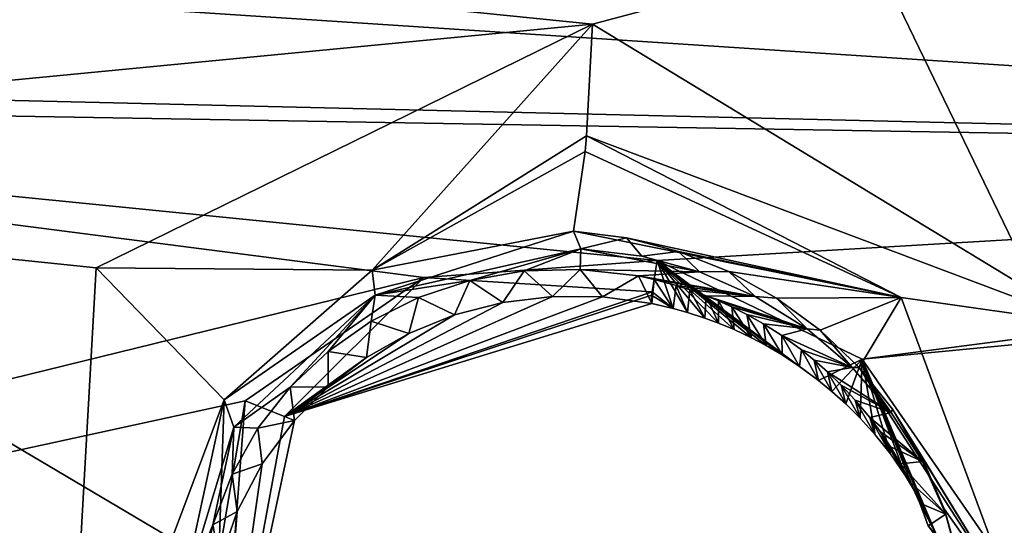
# Model space of a CAD drawing. Header units: millimetres. Extents: x -147 to 294, y -82 to 275.
# Tile 426 of 609: x 195.02 to 200.46, y 222.74 to 225.53. Entities that reach past the tile are written whole.
import ezdxf

# ---------------------------------------------------------------- set-up
doc = ezdxf.new("R2010")
doc.units = ezdxf.units.MM
doc.header["$LTSCALE"] = 67.506716
for name, color, linetype in [('1606', 7, 'CONTINUOUS'), ('2223', 7, 'CONTINUOUS'), ('2540', 7, 'CONTINUOUS'), ('2541', 7, 'CONTINUOUS'), ('2542', 7, 'CONTINUOUS'), ('2543', 7, 'CONTINUOUS'), ('2544', 7, 'CONTINUOUS'), ('2545', 7, 'CONTINUOUS'), ('2546', 7, 'CONTINUOUS'), ('2547', 7, 'CONTINUOUS'), ('2548', 7, 'CONTINUOUS'), ('557', 7, 'CONTINUOUS'), ('841', 7, 'CONTINUOUS')]:
    doc.layers.add(name, color=color, linetype=linetype)

msp = doc.modelspace()

# ---------------------------------------------------------------- linework, layer by layer
at = {"layer": '1606', "linetype": 'CONTINUOUS'}
for points in [[(192.785, 226.0554, -9.7138), (205.9029, 227.5586, -8.45), (198.1838, 225.5066, -9.2913), (192.785, 226.0554, -9.7138)], [(198.1838, 225.5066, -9.2913), (205.9029, 227.5586, -8.45), (200.9051, 223.8543, -9.3762), (198.1838, 225.5066, -9.2913)], [(190.0397, 224.723, -10.2784), (192.785, 226.0554, -9.7138), (198.1838, 225.5066, -9.2913), (190.0397, 224.723, -10.2784)], [(190.0397, 224.723, -10.2784), (198.1838, 225.5066, -9.2913), (195.4455, 224.1642, -9.7825), (190.0397, 224.723, -10.2784)], [(188.8277, 220.6561, -11.2249), (188.4044, 225.2498, -10.3883), (195.2733, 221.0993, -10.3831), (188.8277, 220.6561, -11.2249)], [(188.4044, 225.2498, -10.3883), (190.0397, 224.723, -10.2784), (195.2733, 221.0993, -10.3831), (188.4044, 225.2498, -10.3883)], [(195.2733, 221.0993, -10.3831), (190.0397, 224.723, -10.2784), (195.4455, 224.1642, -9.7825), (195.2733, 221.0993, -10.3831)]]:
    msp.add_3dface(points, dxfattribs=at)
at = {"layer": '2223', "linetype": 'CONTINUOUS'}
for points in [[(190.958, 225.1816, -7.7273), (208.2003, 224.7735, -6.4887), (191.9168, 225.8419, -7.4975), (190.958, 225.1816, -7.7273)], [(208.2003, 224.7735, -6.4887), (207.2236, 225.5577, -6.3918), (191.9168, 225.8419, -7.4975), (208.2003, 224.7735, -6.4887)], [(189.6346, 225.0918, -7.9032), (208.2003, 224.7735, -6.4887), (190.958, 225.1816, -7.7273), (189.6346, 225.0918, -7.9032)], [(189.6346, 225.0918, -7.9032), (180.2989, 219.9516, -10.2986), (197.2541, 224.1102, -7.2763), (189.6346, 225.0918, -7.9032)], [(208.2003, 224.7735, -6.4887), (189.6346, 225.0918, -7.9032), (198.5416, 224.2032, -7.1503), (208.2003, 224.7735, -6.4887)], [(198.5416, 224.2032, -7.1503), (189.6346, 225.0918, -7.9032), (197.2541, 224.1102, -7.2763), (198.5416, 224.2032, -7.1503)], [(208.2003, 224.7735, -6.4887), (198.5416, 224.2032, -7.1503), (199.6712, 223.6591, -7.1593), (208.2003, 224.7735, -6.4887)], [(209.1602, 224.5696, -6.4925), (208.2003, 224.7735, -6.4887), (199.6712, 223.6591, -7.1593), (209.1602, 224.5696, -6.4925)], [(200.3815, 222.6346, -7.2936), (209.1602, 224.5696, -6.4925), (199.6712, 223.6591, -7.1593), (200.3815, 222.6346, -7.2936)], [(199.9422, 220.3936, -7.7526), (209.1602, 224.5696, -6.4925), (200.3815, 222.6346, -7.2936), (199.9422, 220.3936, -7.7526)], [(209.1602, 224.5696, -6.4925), (199.9422, 220.3936, -7.7526), (206.4479, 218.7756, -7.6699), (209.1602, 224.5696, -6.4925)], [(197.2541, 224.1102, -7.2763), (180.2989, 219.9516, -10.2986), (196.2674, 223.4307, -7.4902), (197.2541, 224.1102, -7.2763)], [(196.2674, 223.4307, -7.4902), (180.2989, 219.9516, -10.2986), (195.8878, 221.1805, -7.9522), (196.2674, 223.4307, -7.4902)]]:
    msp.add_3dface(points, dxfattribs=at)
at = {"layer": '2540', "linetype": 'CONTINUOUS'}
for points in [[(198.6298, 223.9397, -7.4943), (198.5416, 224.2032, -7.1503), (198.5128, 224.0312, -7.2534), (198.6298, 223.9397, -7.4943)], [(199.6712, 223.6591, -7.1593), (198.5416, 224.2032, -7.1503), (199.4309, 223.5429, -7.4787), (199.6712, 223.6591, -7.1593)], [(199.4309, 223.5429, -7.4787), (198.5416, 224.2032, -7.1503), (199.3268, 223.6199, -7.476), (199.4309, 223.5429, -7.4787)], [(199.3268, 223.6199, -7.476), (198.5416, 224.2032, -7.1503), (199.2307, 223.6831, -7.475), (199.3268, 223.6199, -7.476)], [(199.2307, 223.6831, -7.475), (198.5416, 224.2032, -7.1503), (199.1424, 223.7349, -7.4753), (199.2307, 223.6831, -7.475)], [(199.1424, 223.7349, -7.4753), (198.5416, 224.2032, -7.1503), (199.0616, 223.7776, -7.4764), (199.1424, 223.7349, -7.4753)], [(199.0616, 223.7776, -7.4764), (198.5416, 224.2032, -7.1503), (198.9649, 223.8232, -7.4787), (199.0616, 223.7776, -7.4764)], [(198.9649, 223.8232, -7.4787), (198.5416, 224.2032, -7.1503), (198.8796, 223.8587, -7.4816), (198.9649, 223.8232, -7.4787)], [(198.8796, 223.8587, -7.4816), (198.5416, 224.2032, -7.1503), (198.8045, 223.8865, -7.4848), (198.8796, 223.8587, -7.4816)], [(198.8045, 223.8865, -7.4848), (198.5416, 224.2032, -7.1503), (198.7087, 223.9177, -7.4897), (198.8045, 223.8865, -7.4848)], [(198.7087, 223.9177, -7.4897), (198.5416, 224.2032, -7.1503), (198.6298, 223.9397, -7.4943), (198.7087, 223.9177, -7.4897)], [(198.5103, 224.0125, -7.2787), (198.6298, 223.9397, -7.4943), (198.5128, 224.0312, -7.2534), (198.5103, 224.0125, -7.2787)], [(198.5118, 223.9668, -7.5024), (198.6298, 223.9397, -7.4943), (198.5103, 224.0125, -7.2787), (198.5118, 223.9668, -7.5024)], [(199.5046, 223.4823, -7.4816), (199.6712, 223.6591, -7.1593), (199.4309, 223.5429, -7.4787), (199.5046, 223.4823, -7.4816)], [(199.5816, 223.4129, -7.4859), (199.6712, 223.6591, -7.1593), (199.5046, 223.4823, -7.4816), (199.5816, 223.4129, -7.4859)], [(199.6615, 223.3334, -7.4916), (199.6712, 223.6591, -7.1593), (199.5816, 223.4129, -7.4859), (199.6615, 223.3334, -7.4916)], [(199.7437, 223.2422, -7.4992), (199.6712, 223.6591, -7.1593), (199.6615, 223.3334, -7.4916), (199.7437, 223.2422, -7.4992)], [(200.3815, 222.6346, -7.2936), (199.6712, 223.6591, -7.1593), (200.0829, 222.6859, -7.5631), (200.3815, 222.6346, -7.2936)], [(200.0829, 222.6859, -7.5631), (199.6712, 223.6591, -7.1593), (200.0424, 222.7782, -7.5508), (200.0829, 222.6859, -7.5631)], [(200.0424, 222.7782, -7.5508), (199.6712, 223.6591, -7.1593), (199.9998, 222.8637, -7.5399), (200.0424, 222.7782, -7.5508)], [(199.9998, 222.8637, -7.5399), (199.6712, 223.6591, -7.1593), (199.9558, 222.9429, -7.5303), (199.9998, 222.8637, -7.5399)], [(199.9558, 222.9429, -7.5303), (199.6712, 223.6591, -7.1593), (199.9108, 223.0164, -7.5219), (199.9558, 222.9429, -7.5303)], [(199.9108, 223.0164, -7.5219), (199.6712, 223.6591, -7.1593), (199.8273, 223.1372, -7.5091), (199.9108, 223.0164, -7.5219)], [(199.8273, 223.1372, -7.5091), (199.6712, 223.6591, -7.1593), (199.7437, 223.2422, -7.4992), (199.8273, 223.1372, -7.5091)]]:
    msp.add_3dface(points, dxfattribs=at)
at = {"layer": '2541', "linetype": 'CONTINUOUS'}
for points in [[(198.5416, 224.2032, -7.1503), (197.2541, 224.1102, -7.2763), (198.5128, 224.0312, -7.2534), (198.5416, 224.2032, -7.1503)], [(197.2541, 224.1102, -7.2763), (196.2674, 223.4307, -7.4902), (196.4846, 223.3433, -7.5917), (197.2541, 224.1102, -7.2763)], [(198.5128, 224.0312, -7.2534), (197.2541, 224.1102, -7.2763), (196.4846, 223.3433, -7.5917), (198.5128, 224.0312, -7.2534)], [(198.5103, 224.0125, -7.2787), (198.5128, 224.0312, -7.2534), (196.4846, 223.3433, -7.5917), (198.5103, 224.0125, -7.2787)], [(198.5118, 223.9668, -7.5024), (198.5103, 224.0125, -7.2787), (196.4846, 223.3433, -7.5917), (198.5118, 223.9668, -7.5024)], [(198.2386, 224.0038, -7.5258), (196.4846, 223.3433, -7.5917), (197.9628, 224.0057, -7.5559), (198.2386, 224.0038, -7.5258)], [(197.9628, 224.0057, -7.5559), (196.4846, 223.3433, -7.5917), (197.6892, 223.9724, -7.5924), (197.9628, 224.0057, -7.5559)], [(198.5118, 223.9668, -7.5024), (196.4846, 223.3433, -7.5917), (198.2386, 224.0038, -7.5258), (198.5118, 223.9668, -7.5024)], [(197.6892, 223.9724, -7.5924), (196.4846, 223.3433, -7.5917), (197.4227, 223.9035, -7.6348), (197.6892, 223.9724, -7.5924)], [(197.4227, 223.9035, -7.6348), (196.4846, 223.3433, -7.5917), (197.1713, 223.8015, -7.6817), (197.4227, 223.9035, -7.6348)], [(197.1713, 223.8015, -7.6817), (196.4846, 223.3433, -7.5917), (196.9376, 223.6684, -7.7324), (197.1713, 223.8015, -7.6817)], [(196.9376, 223.6684, -7.7324), (196.4846, 223.3433, -7.5917), (196.726, 223.5069, -7.786), (196.9376, 223.6684, -7.7324)], [(196.726, 223.5069, -7.786), (196.4846, 223.3433, -7.5917), (196.5406, 223.321, -7.8412), (196.726, 223.5069, -7.786)], [(196.2674, 223.4307, -7.4902), (195.8878, 221.1805, -7.9522), (196.1051, 221.2812, -8.0153), (196.2674, 223.4307, -7.4902)], [(196.4846, 223.3433, -7.5917), (196.2674, 223.4307, -7.4902), (196.1051, 221.2812, -8.0153), (196.4846, 223.3433, -7.5917)], [(196.4846, 223.3433, -7.5917), (196.1051, 221.2812, -8.0153), (196.5406, 223.321, -7.8412), (196.4846, 223.3433, -7.5917)], [(196.5406, 223.321, -7.8412), (196.1051, 221.2812, -8.0153), (196.3625, 223.0817, -7.9055), (196.5406, 223.321, -7.8412)], [(196.3625, 223.0817, -7.9055), (196.1051, 221.2812, -8.0153), (196.2243, 222.82, -7.9694), (196.3625, 223.0817, -7.9055)], [(196.2243, 222.82, -7.9694), (196.1051, 221.2812, -8.0153), (196.1286, 222.5414, -8.0317), (196.2243, 222.82, -7.9694)]]:
    msp.add_3dface(points, dxfattribs=at)
at = {"layer": '2542', "linetype": 'CONTINUOUS'}
for points in [[(197.8073, 224.147, -8.2416), (197.6892, 223.9724, -7.5924), (197.5082, 224.094, -8.2772), (197.8073, 224.147, -8.2416)], [(197.9628, 224.0057, -7.5559), (197.6892, 223.9724, -7.5924), (197.8073, 224.147, -8.2416), (197.9628, 224.0057, -7.5559)], [(198.1161, 224.1547, -8.214), (197.9628, 224.0057, -7.5559), (197.8073, 224.147, -8.2416), (198.1161, 224.1547, -8.214)], [(198.2386, 224.0038, -7.5258), (197.9628, 224.0057, -7.5559), (198.1161, 224.1547, -8.214), (198.2386, 224.0038, -7.5258)], [(198.437, 224.1186, -8.1937), (198.2386, 224.0038, -7.5258), (198.1161, 224.1547, -8.214), (198.437, 224.1186, -8.1937)], [(198.5118, 223.9668, -7.5024), (198.2386, 224.0038, -7.5258), (198.437, 224.1186, -8.1937), (198.5118, 223.9668, -7.5024)], [(197.5082, 224.094, -8.2772), (197.4227, 223.9035, -7.6348), (197.2239, 223.9994, -8.3194), (197.5082, 224.094, -8.2772)], [(197.6892, 223.9724, -7.5924), (197.4227, 223.9035, -7.6348), (197.5082, 224.094, -8.2772), (197.6892, 223.9724, -7.5924)], [(197.2239, 223.9994, -8.3194), (197.1713, 223.8015, -7.6817), (196.9629, 223.8686, -8.3667), (197.2239, 223.9994, -8.3194)], [(197.4227, 223.9035, -7.6348), (197.1713, 223.8015, -7.6817), (197.2239, 223.9994, -8.3194), (197.4227, 223.9035, -7.6348)], [(196.9629, 223.8686, -8.3667), (196.9376, 223.6684, -7.7324), (196.7252, 223.7022, -8.4189), (196.9629, 223.8686, -8.3667)], [(197.1713, 223.8015, -7.6817), (196.9376, 223.6684, -7.7324), (196.9629, 223.8686, -8.3667), (197.1713, 223.8015, -7.6817)], [(196.7252, 223.7022, -8.4189), (196.726, 223.5069, -7.786), (196.517, 223.506, -8.4742), (196.7252, 223.7022, -8.4189)], [(196.9376, 223.6684, -7.7324), (196.726, 223.5069, -7.786), (196.7252, 223.7022, -8.4189), (196.9376, 223.6684, -7.7324)], [(196.517, 223.506, -8.4742), (196.5406, 223.321, -7.8412), (196.3384, 223.2797, -8.5329), (196.517, 223.506, -8.4742)], [(196.726, 223.5069, -7.786), (196.5406, 223.321, -7.8412), (196.517, 223.506, -8.4742), (196.726, 223.5069, -7.786)], [(196.5406, 223.321, -7.8412), (196.3625, 223.0817, -7.9055), (196.3384, 223.2797, -8.5329), (196.5406, 223.321, -7.8412)], [(196.3384, 223.2797, -8.5329), (196.3625, 223.0817, -7.9055), (196.1957, 223.0263, -8.5936), (196.3384, 223.2797, -8.5329)], [(196.3625, 223.0817, -7.9055), (196.2243, 222.82, -7.9694), (196.1957, 223.0263, -8.5936), (196.3625, 223.0817, -7.9055)], [(196.1957, 223.0263, -8.5936), (196.2243, 222.82, -7.9694), (196.0889, 222.7465, -8.6562), (196.1957, 223.0263, -8.5936)], [(196.2243, 222.82, -7.9694), (196.1286, 222.5414, -8.0317), (196.0889, 222.7465, -8.6562), (196.2243, 222.82, -7.9694)], [(196.0889, 222.7465, -8.6562), (196.1286, 222.5414, -8.0317), (196.0278, 222.4558, -8.717), (196.0889, 222.7465, -8.6562)]]:
    msp.add_3dface(points, dxfattribs=at)
at = {"layer": '2543', "linetype": 'CONTINUOUS'}
for points in [[(198.5118, 223.9668, -7.5024), (198.437, 224.1186, -8.1937), (198.5246, 224.0996, -8.1899), (198.5118, 223.9668, -7.5024)], [(198.6298, 223.9397, -7.4943), (198.5118, 223.9668, -7.5024), (198.5246, 224.0996, -8.1899), (198.6298, 223.9397, -7.4943)], [(198.6454, 224.0669, -8.186), (198.6298, 223.9397, -7.4943), (198.5246, 224.0996, -8.1899), (198.6454, 224.0669, -8.186)], [(198.7087, 223.9177, -7.4897), (198.6298, 223.9397, -7.4943), (198.6454, 224.0669, -8.186), (198.7087, 223.9177, -7.4897)], [(198.7217, 224.0424, -8.1842), (198.7087, 223.9177, -7.4897), (198.6454, 224.0669, -8.186), (198.7217, 224.0424, -8.1842)], [(198.8045, 223.8865, -7.4848), (198.7087, 223.9177, -7.4897), (198.7217, 224.0424, -8.1842), (198.8045, 223.8865, -7.4848)], [(198.811, 224.0096, -8.1829), (198.8045, 223.8865, -7.4848), (198.7217, 224.0424, -8.1842), (198.811, 224.0096, -8.1829)], [(198.8796, 223.8587, -7.4816), (198.8045, 223.8865, -7.4848), (198.811, 224.0096, -8.1829), (198.8796, 223.8587, -7.4816)], [(198.8786, 223.9817, -8.1825), (198.8796, 223.8587, -7.4816), (198.811, 224.0096, -8.1829), (198.8786, 223.9817, -8.1825)], [(198.9649, 223.8232, -7.4787), (198.8796, 223.8587, -7.4816), (198.8786, 223.9817, -8.1825), (198.9649, 223.8232, -7.4787)], [(198.9536, 223.9476, -8.1826), (198.9649, 223.8232, -7.4787), (198.8786, 223.9817, -8.1825), (198.9536, 223.9476, -8.1826)], [(199.0616, 223.7776, -7.4764), (198.9649, 223.8232, -7.4787), (198.9536, 223.9476, -8.1826), (199.0616, 223.7776, -7.4764)], [(199.0364, 223.9057, -8.1836), (199.0616, 223.7776, -7.4764), (198.9536, 223.9476, -8.1826), (199.0364, 223.9057, -8.1836)], [(199.1424, 223.7349, -7.4753), (199.0616, 223.7776, -7.4764), (199.0364, 223.9057, -8.1836), (199.1424, 223.7349, -7.4753)], [(199.1277, 223.854, -8.1857), (199.1424, 223.7349, -7.4753), (199.0364, 223.9057, -8.1836), (199.1277, 223.854, -8.1857)], [(199.2307, 223.6831, -7.475), (199.1424, 223.7349, -7.4753), (199.1277, 223.854, -8.1857), (199.2307, 223.6831, -7.475)], [(199.228, 223.7901, -8.1893), (199.2307, 223.6831, -7.475), (199.1277, 223.854, -8.1857), (199.228, 223.7901, -8.1893)], [(199.3268, 223.6199, -7.476), (199.2307, 223.6831, -7.475), (199.228, 223.7901, -8.1893), (199.3268, 223.6199, -7.476)], [(199.3372, 223.711, -8.1951), (199.3268, 223.6199, -7.476), (199.228, 223.7901, -8.1893), (199.3372, 223.711, -8.1951)], [(199.4309, 223.5429, -7.4787), (199.3268, 223.6199, -7.476), (199.3372, 223.711, -8.1951), (199.4309, 223.5429, -7.4787)], [(199.4071, 223.6547, -8.1999), (199.4309, 223.5429, -7.4787), (199.3372, 223.711, -8.1951), (199.4071, 223.6547, -8.1999)], [(199.5046, 223.4823, -7.4816), (199.4309, 223.5429, -7.4787), (199.4071, 223.6547, -8.1999), (199.5046, 223.4823, -7.4816)], [(199.4801, 223.5904, -8.2059), (199.5046, 223.4823, -7.4816), (199.4071, 223.6547, -8.1999), (199.4801, 223.5904, -8.2059)], [(199.5816, 223.4129, -7.4859), (199.5046, 223.4823, -7.4816), (199.4801, 223.5904, -8.2059), (199.5816, 223.4129, -7.4859)], [(199.5558, 223.5171, -8.2134), (199.5816, 223.4129, -7.4859), (199.4801, 223.5904, -8.2059), (199.5558, 223.5171, -8.2134)], [(199.6615, 223.3334, -7.4916), (199.5816, 223.4129, -7.4859), (199.5558, 223.5171, -8.2134), (199.6615, 223.3334, -7.4916)], [(199.6339, 223.4333, -8.2227), (199.6615, 223.3334, -7.4916), (199.5558, 223.5171, -8.2134), (199.6339, 223.4333, -8.2227)], [(199.7437, 223.2422, -7.4992), (199.6615, 223.3334, -7.4916), (199.6339, 223.4333, -8.2227), (199.7437, 223.2422, -7.4992)], [(199.7135, 223.3374, -8.2341), (199.7437, 223.2422, -7.4992), (199.6339, 223.4333, -8.2227), (199.7135, 223.3374, -8.2341)], [(199.8273, 223.1372, -7.5091), (199.7437, 223.2422, -7.4992), (199.7135, 223.3374, -8.2341), (199.8273, 223.1372, -7.5091)], [(199.7708, 223.2603, -8.2439), (199.8273, 223.1372, -7.5091), (199.7135, 223.3374, -8.2341), (199.7708, 223.2603, -8.2439)], [(199.9108, 223.0164, -7.5219), (199.8273, 223.1372, -7.5091), (199.7708, 223.2603, -8.2439), (199.9108, 223.0164, -7.5219)], [(199.8276, 223.1754, -8.2551), (199.9108, 223.0164, -7.5219), (199.7708, 223.2603, -8.2439), (199.8276, 223.1754, -8.2551)], [(199.9558, 222.9429, -7.5303), (199.9108, 223.0164, -7.5219), (199.8276, 223.1754, -8.2551), (199.9558, 222.9429, -7.5303)], [(199.8837, 223.0818, -8.2681), (199.9558, 222.9429, -7.5303), (199.8276, 223.1754, -8.2551), (199.8837, 223.0818, -8.2681)], [(199.9998, 222.8637, -7.5399), (199.9558, 222.9429, -7.5303), (199.8837, 223.0818, -8.2681), (199.9998, 222.8637, -7.5399)], [(199.9379, 222.9787, -8.283), (199.9998, 222.8637, -7.5399), (199.8837, 223.0818, -8.2681), (199.9379, 222.9787, -8.283)], [(200.0424, 222.7782, -7.5508), (199.9998, 222.8637, -7.5399), (199.9379, 222.9787, -8.283), (200.0424, 222.7782, -7.5508)], [(199.9892, 222.8652, -8.3001), (200.0424, 222.7782, -7.5508), (199.9379, 222.9787, -8.283), (199.9892, 222.8652, -8.3001)], [(200.0829, 222.6859, -7.5631), (200.0424, 222.7782, -7.5508), (199.9892, 222.8652, -8.3001), (200.0829, 222.6859, -7.5631)], [(200.0364, 222.7402, -8.3197), (200.0829, 222.6859, -7.5631), (199.9892, 222.8652, -8.3001), (200.0364, 222.7402, -8.3197)]]:
    msp.add_3dface(points, dxfattribs=at)
at = {"layer": '2544', "linetype": 'CONTINUOUS'}
for points in [[(198.119, 224.2676, -8.1933), (197.5082, 224.094, -8.2772), (196.9845, 224.0121, -8.3385), (198.119, 224.2676, -8.1933)], [(197.8073, 224.147, -8.2416), (197.5082, 224.094, -8.2772), (198.119, 224.2676, -8.1933), (197.8073, 224.147, -8.2416)], [(198.1161, 224.1547, -8.214), (197.8073, 224.147, -8.2416), (198.119, 224.2676, -8.1933), (198.1161, 224.1547, -8.214)], [(198.1161, 224.1547, -8.214), (198.119, 224.2676, -8.1933), (198.7752, 224.1409, -8.162), (198.1161, 224.1547, -8.214)], [(198.7752, 224.1409, -8.162), (198.119, 224.2676, -8.1933), (198.4555, 224.2274, -8.1725), (198.7752, 224.1409, -8.162)], [(198.437, 224.1186, -8.1937), (198.1161, 224.1547, -8.214), (198.7752, 224.1409, -8.162), (198.437, 224.1186, -8.1937)], [(199.0823, 224.0055, -8.1618), (198.437, 224.1186, -8.1937), (198.7752, 224.1409, -8.162), (199.0823, 224.0055, -8.1618)], [(198.5246, 224.0996, -8.1899), (198.437, 224.1186, -8.1937), (199.0823, 224.0055, -8.1618), (198.5246, 224.0996, -8.1899)], [(197.5082, 224.094, -8.2772), (197.2239, 223.9994, -8.3194), (196.9845, 224.0121, -8.3385), (197.5082, 224.094, -8.2772)], [(198.6454, 224.0669, -8.186), (198.5246, 224.0996, -8.1899), (199.0823, 224.0055, -8.1618), (198.6454, 224.0669, -8.186)], [(198.7217, 224.0424, -8.1842), (198.6454, 224.0669, -8.186), (199.0823, 224.0055, -8.1618), (198.7217, 224.0424, -8.1842)], [(196.9845, 224.0121, -8.3385), (196.517, 223.506, -8.4742), (196.2053, 223.2845, -8.5445), (196.9845, 224.0121, -8.3385)], [(196.7252, 223.7022, -8.4189), (196.517, 223.506, -8.4742), (196.9845, 224.0121, -8.3385), (196.7252, 223.7022, -8.4189)], [(196.9629, 223.8686, -8.3667), (196.7252, 223.7022, -8.4189), (196.9845, 224.0121, -8.3385), (196.9629, 223.8686, -8.3667)], [(197.2239, 223.9994, -8.3194), (196.9629, 223.8686, -8.3667), (196.9845, 224.0121, -8.3385), (197.2239, 223.9994, -8.3194)], [(198.811, 224.0096, -8.1829), (198.7217, 224.0424, -8.1842), (199.0823, 224.0055, -8.1618), (198.811, 224.0096, -8.1829)], [(198.8786, 223.9817, -8.1825), (198.811, 224.0096, -8.1829), (199.368, 223.8267, -8.1716), (198.8786, 223.9817, -8.1825)], [(199.368, 223.8267, -8.1716), (198.811, 224.0096, -8.1829), (199.0823, 224.0055, -8.1618), (199.368, 223.8267, -8.1716)], [(198.9536, 223.9476, -8.1826), (198.8786, 223.9817, -8.1825), (199.368, 223.8267, -8.1716), (198.9536, 223.9476, -8.1826)], [(199.0364, 223.9057, -8.1836), (198.9536, 223.9476, -8.1826), (199.368, 223.8267, -8.1716), (199.0364, 223.9057, -8.1836)], [(199.1277, 223.854, -8.1857), (199.0364, 223.9057, -8.1836), (199.368, 223.8267, -8.1716), (199.1277, 223.854, -8.1857)], [(199.228, 223.7901, -8.1893), (199.1277, 223.854, -8.1857), (199.368, 223.8267, -8.1716), (199.228, 223.7901, -8.1893)], [(199.6173, 223.6131, -8.1911), (199.228, 223.7901, -8.1893), (199.368, 223.8267, -8.1716), (199.6173, 223.6131, -8.1911)], [(199.3372, 223.711, -8.1951), (199.228, 223.7901, -8.1893), (199.6173, 223.6131, -8.1911), (199.3372, 223.711, -8.1951)], [(199.4071, 223.6547, -8.1999), (199.3372, 223.711, -8.1951), (199.6173, 223.6131, -8.1911), (199.4071, 223.6547, -8.1999)], [(199.4801, 223.5904, -8.2059), (199.4071, 223.6547, -8.1999), (199.6173, 223.6131, -8.1911), (199.4801, 223.5904, -8.2059)], [(199.8318, 223.366, -8.2198), (199.4801, 223.5904, -8.2059), (199.6173, 223.6131, -8.1911), (199.8318, 223.366, -8.2198)], [(199.5558, 223.5171, -8.2134), (199.4801, 223.5904, -8.2059), (199.8318, 223.366, -8.2198), (199.5558, 223.5171, -8.2134)], [(199.6339, 223.4333, -8.2227), (199.5558, 223.5171, -8.2134), (199.8318, 223.366, -8.2198), (199.6339, 223.4333, -8.2227)], [(196.517, 223.506, -8.4742), (196.3384, 223.2797, -8.5329), (196.2053, 223.2845, -8.5445), (196.517, 223.506, -8.4742)], [(199.7135, 223.3374, -8.2341), (199.6339, 223.4333, -8.2227), (199.8318, 223.366, -8.2198), (199.7135, 223.3374, -8.2341)], [(200.0037, 223.0962, -8.2563), (199.7135, 223.3374, -8.2341), (199.8318, 223.366, -8.2198), (200.0037, 223.0962, -8.2563)], [(199.7708, 223.2603, -8.2439), (199.7135, 223.3374, -8.2341), (200.0037, 223.0962, -8.2563), (199.7708, 223.2603, -8.2439)], [(196.2053, 223.2845, -8.5445), (196.0889, 222.7465, -8.6562), (195.897, 222.2583, -8.7671), (196.2053, 223.2845, -8.5445)], [(196.1957, 223.0263, -8.5936), (196.0889, 222.7465, -8.6562), (196.2053, 223.2845, -8.5445), (196.1957, 223.0263, -8.5936)], [(196.3384, 223.2797, -8.5329), (196.1957, 223.0263, -8.5936), (196.2053, 223.2845, -8.5445), (196.3384, 223.2797, -8.5329)], [(199.8276, 223.1754, -8.2551), (199.7708, 223.2603, -8.2439), (200.0037, 223.0962, -8.2563), (199.8276, 223.1754, -8.2551)], [(199.8837, 223.0818, -8.2681), (199.8276, 223.1754, -8.2551), (200.0037, 223.0962, -8.2563), (199.8837, 223.0818, -8.2681)], [(200.1338, 222.8039, -8.3005), (199.8837, 223.0818, -8.2681), (200.0037, 223.0962, -8.2563), (200.1338, 222.8039, -8.3005)], [(199.9379, 222.9787, -8.283), (199.8837, 223.0818, -8.2681), (200.1338, 222.8039, -8.3005), (199.9379, 222.9787, -8.283)], [(199.9892, 222.8652, -8.3001), (199.9379, 222.9787, -8.283), (200.1338, 222.8039, -8.3005), (199.9892, 222.8652, -8.3001)], [(200.0364, 222.7402, -8.3197), (199.9892, 222.8652, -8.3001), (200.1338, 222.8039, -8.3005), (200.0364, 222.7402, -8.3197)], [(200.2171, 222.5013, -8.3505), (200.0364, 222.7402, -8.3197), (200.1338, 222.8039, -8.3005), (200.2171, 222.5013, -8.3505)], [(196.0889, 222.7465, -8.6562), (196.0278, 222.4558, -8.717), (195.897, 222.2583, -8.7671), (196.0889, 222.7465, -8.6562)]]:
    msp.add_3dface(points, dxfattribs=at)
at = {"layer": '2545', "linetype": 'CONTINUOUS'}
for points in [[(198.08, 224.3662, -8.5645), (196.9845, 224.0121, -8.3385), (196.9686, 224.1509, -8.7889), (198.08, 224.3662, -8.5645)], [(198.119, 224.2676, -8.1933), (196.9845, 224.0121, -8.3385), (198.08, 224.3662, -8.5645), (198.119, 224.2676, -8.1933)], [(196.9686, 224.1509, -8.7889), (196.9845, 224.0121, -8.3385), (196.1528, 223.4346, -9.0496), (196.9686, 224.1509, -8.7889)], [(196.9845, 224.0121, -8.3385), (196.2053, 223.2845, -8.5445), (196.1528, 223.4346, -9.0496), (196.9845, 224.0121, -8.3385)], [(196.2053, 223.2845, -8.5445), (195.897, 222.2583, -8.7671), (196.1528, 223.4346, -9.0496), (196.2053, 223.2845, -8.5445)], [(196.1528, 223.4346, -9.0496), (195.897, 222.2583, -8.7671), (196.0806, 221.3329, -9.4208), (196.1528, 223.4346, -9.0496)]]:
    msp.add_3dface(points, dxfattribs=at)
at = {"layer": '2546', "linetype": 'CONTINUOUS'}
for points in [[(195.4455, 224.1642, -9.7825), (198.1838, 225.5066, -9.2913), (196.9686, 224.1509, -8.7889), (195.4455, 224.1642, -9.7825)], [(196.9686, 224.1509, -8.7889), (198.1838, 225.5066, -9.2913), (198.1512, 224.8923, -9.2062), (196.9686, 224.1509, -8.7889)], [(198.1437, 224.8045, -9.1578), (196.9686, 224.1509, -8.7889), (198.1512, 224.8923, -9.2062), (198.1437, 224.8045, -9.1578)], [(198.08, 224.3662, -8.5645), (196.9686, 224.1509, -8.7889), (198.1437, 224.8045, -9.1578), (198.08, 224.3662, -8.5645)], [(195.2733, 221.0993, -10.3831), (195.4455, 224.1642, -9.7825), (196.1528, 223.4346, -9.0496), (195.2733, 221.0993, -10.3831)], [(195.4455, 224.1642, -9.7825), (196.9686, 224.1509, -8.7889), (196.1528, 223.4346, -9.0496), (195.4455, 224.1642, -9.7825)], [(195.2733, 221.0993, -10.3831), (196.1528, 223.4346, -9.0496), (196.0806, 221.3329, -9.4208), (195.2733, 221.0993, -10.3831)]]:
    msp.add_3dface(points, dxfattribs=at)
at = {"layer": '2547', "linetype": 'CONTINUOUS'}
for points in [[(198.1838, 225.5066, -9.2913), (200.9051, 223.8543, -9.3762), (198.1512, 224.8923, -9.2062), (198.1838, 225.5066, -9.2913)], [(198.1437, 224.8045, -9.1578), (198.1512, 224.8923, -9.2062), (199.886, 223.9996, -9.1374), (198.1437, 224.8045, -9.1578)], [(198.1512, 224.8923, -9.2062), (200.9051, 223.8543, -9.3762), (199.886, 223.9996, -9.1374), (198.1512, 224.8923, -9.2062)], [(198.08, 224.3662, -8.5645), (198.1437, 224.8045, -9.1578), (199.886, 223.9996, -9.1374), (198.08, 224.3662, -8.5645)], [(198.08, 224.3662, -8.5645), (199.886, 223.9996, -9.1374), (198.3722, 224.3287, -8.5218), (198.08, 224.3662, -8.5645)], [(198.3722, 224.3287, -8.5218), (199.886, 223.9996, -9.1374), (198.6592, 224.2541, -8.4863), (198.3722, 224.3287, -8.5218)], [(198.6592, 224.2541, -8.4863), (199.886, 223.9996, -9.1374), (198.936, 224.143, -8.4585), (198.6592, 224.2541, -8.4863)], [(198.936, 224.143, -8.4585), (199.886, 223.9996, -9.1374), (199.1988, 223.9965, -8.4392), (198.936, 224.143, -8.4585)], [(199.1988, 223.9965, -8.4392), (199.886, 223.9996, -9.1374), (199.4402, 223.8188, -8.4288), (199.1988, 223.9965, -8.4392)], [(199.4402, 223.8188, -8.4288), (199.886, 223.9996, -9.1374), (199.6547, 223.6137, -8.4271), (199.4402, 223.8188, -8.4288)], [(199.886, 223.9996, -9.1374), (200.5336, 222.251, -9.3475), (199.6547, 223.6137, -8.4271), (199.886, 223.9996, -9.1374)], [(199.886, 223.9996, -9.1374), (200.9051, 223.8543, -9.3762), (200.5336, 222.251, -9.3475), (199.886, 223.9996, -9.1374)], [(199.6547, 223.6137, -8.4271), (200.5336, 222.251, -9.3475), (199.8399, 223.3846, -8.4343), (199.6547, 223.6137, -8.4271)], [(199.8399, 223.3846, -8.4343), (200.5336, 222.251, -9.3475), (199.9927, 223.1361, -8.4501), (199.8399, 223.3846, -8.4343)], [(199.9927, 223.1361, -8.4501), (200.5336, 222.251, -9.3475), (200.1245, 222.8348, -8.478), (199.9927, 223.1361, -8.4501)], [(200.1245, 222.8348, -8.478), (200.5336, 222.251, -9.3475), (200.2081, 222.5232, -8.5154), (200.1245, 222.8348, -8.478)]]:
    msp.add_3dface(points, dxfattribs=at)
at = {"layer": '2548', "linetype": 'CONTINUOUS'}
for points in [[(198.119, 224.2676, -8.1933), (198.08, 224.3662, -8.5645), (198.3722, 224.3287, -8.5218), (198.119, 224.2676, -8.1933)], [(198.4555, 224.2274, -8.1725), (198.119, 224.2676, -8.1933), (198.3722, 224.3287, -8.5218), (198.4555, 224.2274, -8.1725)], [(198.4555, 224.2274, -8.1725), (198.3722, 224.3287, -8.5218), (198.6592, 224.2541, -8.4863), (198.4555, 224.2274, -8.1725)], [(198.7752, 224.1409, -8.162), (198.4555, 224.2274, -8.1725), (198.6592, 224.2541, -8.4863), (198.7752, 224.1409, -8.162)], [(198.7752, 224.1409, -8.162), (198.6592, 224.2541, -8.4863), (198.936, 224.143, -8.4585), (198.7752, 224.1409, -8.162)], [(199.0823, 224.0055, -8.1618), (198.7752, 224.1409, -8.162), (198.936, 224.143, -8.4585), (199.0823, 224.0055, -8.1618)], [(199.0823, 224.0055, -8.1618), (198.936, 224.143, -8.4585), (199.1988, 223.9965, -8.4392), (199.0823, 224.0055, -8.1618)], [(199.368, 223.8267, -8.1716), (199.0823, 224.0055, -8.1618), (199.1988, 223.9965, -8.4392), (199.368, 223.8267, -8.1716)], [(199.368, 223.8267, -8.1716), (199.1988, 223.9965, -8.4392), (199.4402, 223.8188, -8.4288), (199.368, 223.8267, -8.1716)], [(199.6173, 223.6131, -8.1911), (199.368, 223.8267, -8.1716), (199.4402, 223.8188, -8.4288), (199.6173, 223.6131, -8.1911)], [(199.6173, 223.6131, -8.1911), (199.4402, 223.8188, -8.4288), (199.6547, 223.6137, -8.4271), (199.6173, 223.6131, -8.1911)], [(199.8318, 223.366, -8.2198), (199.6173, 223.6131, -8.1911), (199.6547, 223.6137, -8.4271), (199.8318, 223.366, -8.2198)], [(199.8318, 223.366, -8.2198), (199.6547, 223.6137, -8.4271), (199.8399, 223.3846, -8.4343), (199.8318, 223.366, -8.2198)], [(200.0037, 223.0962, -8.2563), (199.8318, 223.366, -8.2198), (199.8399, 223.3846, -8.4343), (200.0037, 223.0962, -8.2563)], [(200.0037, 223.0962, -8.2563), (199.8399, 223.3846, -8.4343), (199.9927, 223.1361, -8.4501), (200.0037, 223.0962, -8.2563)], [(200.1338, 222.8039, -8.3005), (200.0037, 223.0962, -8.2563), (199.9927, 223.1361, -8.4501), (200.1338, 222.8039, -8.3005)], [(200.1338, 222.8039, -8.3005), (199.9927, 223.1361, -8.4501), (200.1245, 222.8348, -8.478), (200.1338, 222.8039, -8.3005)], [(200.2171, 222.5013, -8.3505), (200.1338, 222.8039, -8.3005), (200.1245, 222.8348, -8.478), (200.2171, 222.5013, -8.3505)], [(200.2171, 222.5013, -8.3505), (200.1245, 222.8348, -8.478), (200.2081, 222.5232, -8.5154), (200.2171, 222.5013, -8.3505)]]:
    msp.add_3dface(points, dxfattribs=at)
at = {"layer": '557', "linetype": 'CONTINUOUS'}
for points in [[(175.102, 216.4034, -28.5238), (192.7815, 240.2614, -27.4084), (203.7495, 217.597, -36.6176), (175.102, 216.4034, -28.5238)], [(192.7815, 240.2614, -27.4084), (206.3686, 237.4971, -31.4334), (203.7495, 217.597, -36.6176), (192.7815, 240.2614, -27.4084)]]:
    msp.add_3dface(points, dxfattribs=at)
at = {"layer": '841', "linetype": 'CONTINUOUS'}
for points in [[(180.0209, 232.0505, -23.733), (177.4701, 208.8882, -28.9701), (204.8363, 217.3552, -35.3042), (180.0209, 232.0505, -23.733)], [(209.084, 231.2837, -32.4407), (180.0209, 232.0505, -23.733), (204.8363, 217.3552, -35.3042), (209.084, 231.2837, -32.4407)]]:
    msp.add_3dface(points, dxfattribs=at)

doc.saveas('drawing.dxf')
